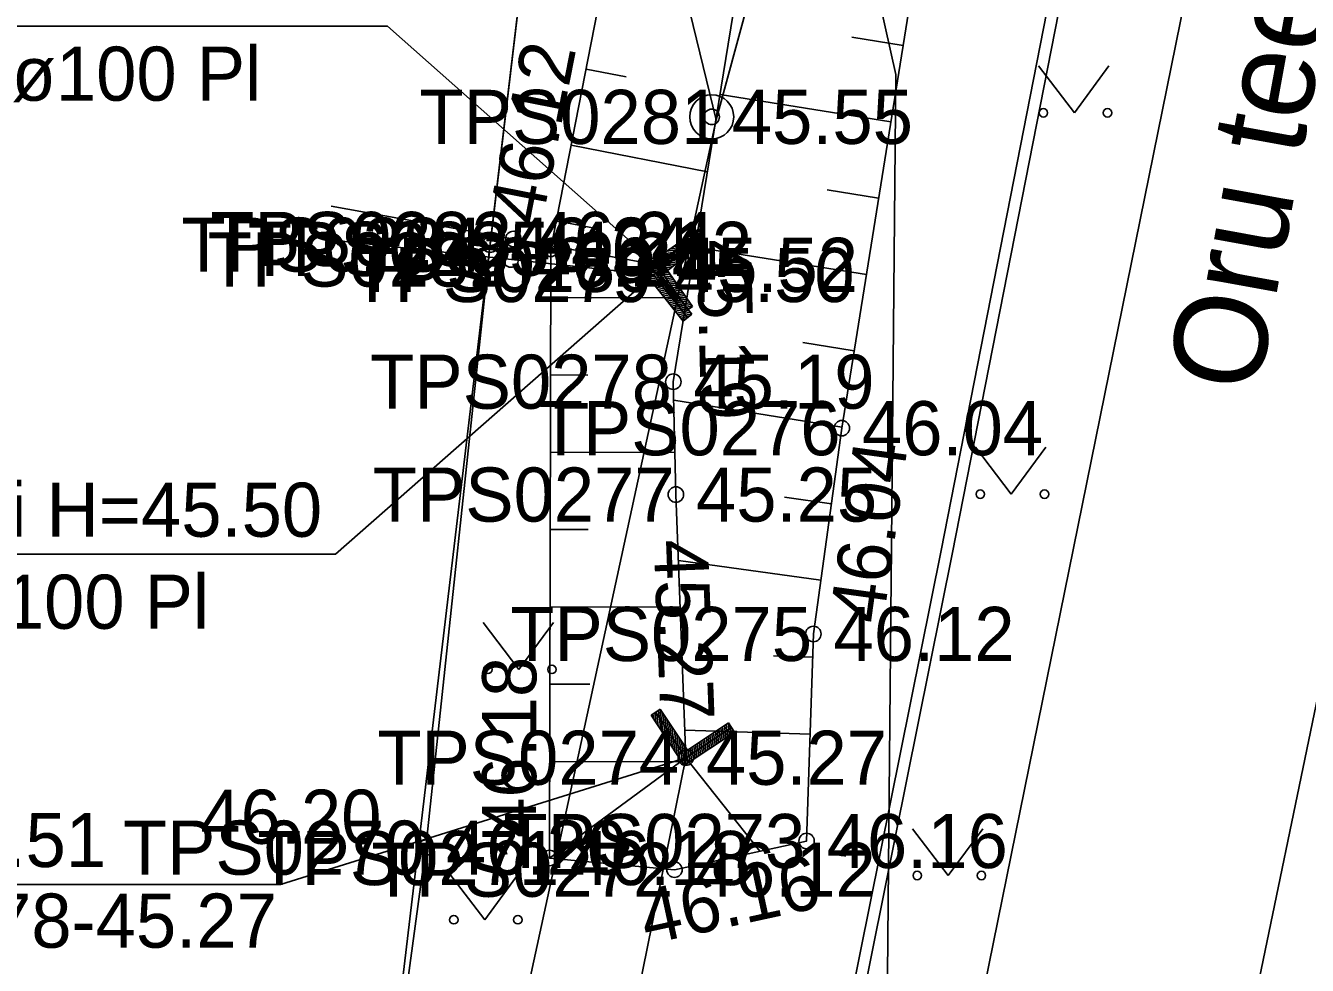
# Model space of a CAD drawing. Extents: x 551623 to 559850, y 6561220 to 6567135.
# Drawn here: x 557161.04 to 557177.62, y 6565358.76 to 6565370.92 of the extents above; entities that cross this region are included whole.
import ezdxf

# ---------------------------------------------------------------- set-up
doc = ezdxf.new("R2010")
doc.units = 0
for name, color, linetype in [('DTRASS', 7, 'Continuous'), ('HALJASTUS', 7, 'Continuous'), ('KORGUS-EH2000', 7, 'Continuous'), ('MOOTKORG-EH2000', 7, 'Continuous'), ('MOOTMPUNKT', 7, 'Continuous'), ('MOOTNR', 7, 'Continuous'), ('MOOTPIIR', 7, 'Continuous'), ('MPKAABEL', 7, 'Continuous'), ('PIIR', 7, 'Continuous'), ('PIIRIMLEITUD', 7, 'Continuous'), ('RELJEEF', 7, 'Continuous'), ('TEE', 7, 'Continuous'), ('TRUUP', 7, 'Continuous'), ('VTRASS', 7, 'Continuous')]:
    doc.layers.add(name, color=color, linetype=linetype)

msp = doc.modelspace()

# ---------------------------------------------------------------- linework, layer by layer
at = {"layer": 'DTRASS'}
for p, q in [((557164.99, 6565368.584), (557169.202, 6565367.824)), ((557169.742, 6565368.285), (557169.103, 6565367.842)), ((557169.824, 6565368.169), (557169.742, 6565368.285)), ((557164.967, 6565368.148), (557169.158, 6565367.693)), ((557169.664, 6565368.191), (557169.058, 6565367.704)), ((557169.709, 6565368.136), (557169.158, 6565367.693)), ((557169.783, 6565368.227), (557169.202, 6565367.824)), ((557169.824, 6565368.169), (557169.301, 6565367.806)), ((557169.78, 6565368.138), (557169.466, 6565368.094)), ((557169.823, 6565368.169), (557169.512, 6565368.126)), ((557169.718, 6565368.125), (557169.532, 6565368.085)), ((557169.807, 6565368.192), (557169.558, 6565368.157)), ((557169.7, 6565368.147), (557169.576, 6565368.12)), ((557169.791, 6565368.215), (557169.603, 6565368.189)), ((557169.683, 6565368.169), (557169.619, 6565368.155)), ((557169.775, 6565368.238), (557169.649, 6565368.221)), ((557169.753, 6565368.081), (557169.664, 6565368.191)), ((557169.759, 6565368.261), (557169.694, 6565368.252)), ((557169.506, 6565367.948), (557169.192, 6565367.904)), ((557169.551, 6565367.98), (557169.238, 6565367.935)), ((557169.753, 6565368.081), (557169.258, 6565367.682)), ((557169.582, 6565367.943), (557169.272, 6565367.876)), ((557169.597, 6565368.011), (557169.284, 6565367.967)), ((557169.625, 6565367.977), (557169.316, 6565367.911)), ((557169.643, 6565368.043), (557169.329, 6565367.999)), ((557169.668, 6565368.012), (557169.359, 6565367.946)), ((557169.688, 6565368.075), (557169.375, 6565368.03)), ((557169.712, 6565368.047), (557169.402, 6565367.981)), ((557169.734, 6565368.106), (557169.421, 6565368.062)), ((557169.753, 6565368.081), (557169.446, 6565368.016)), ((557169.735, 6565368.103), (557169.489, 6565368.051)), ((557169.409, 6565367.803), (557169.099, 6565367.737)), ((557169.103, 6565367.842), (557169.547, 6565367.202)), ((557169.414, 6565367.885), (557169.104, 6565367.841)), ((557169.369, 6565367.853), (557169.12, 6565367.818)), ((557169.323, 6565367.821), (557169.136, 6565367.795)), ((557169.452, 6565367.838), (557169.143, 6565367.772)), ((557169.46, 6565367.916), (557169.147, 6565367.872)), ((557169.309, 6565367.794), (557169.152, 6565367.772)), ((557169.495, 6565367.873), (557169.186, 6565367.807)), ((557169.202, 6565367.824), (557169.605, 6565367.243)), ((557169.539, 6565367.908), (557169.229, 6565367.842)), ((557169.301, 6565367.806), (557169.664, 6565367.284)), ((557169.365, 6565367.768), (557169.058, 6565367.703)), ((557169.058, 6565367.704), (557169.545, 6565367.097)), ((557169.322, 6565367.734), (557169.076, 6565367.681)), ((557169.279, 6565367.699), (557169.094, 6565367.659)), ((557169.267, 6565367.671), (557169.111, 6565367.637)), ((557169.284, 6565367.649), (557169.129, 6565367.616)), ((557169.302, 6565367.627), (557169.146, 6565367.594)), ((557169.158, 6565367.693), (557169.601, 6565367.142)), ((557169.325, 6565367.771), (557169.168, 6565367.749)), ((557169.341, 6565367.748), (557169.183, 6565367.726)), ((557169.357, 6565367.725), (557169.199, 6565367.703)), ((557169.373, 6565367.702), (557169.215, 6565367.68)), ((557169.389, 6565367.679), (557169.231, 6565367.657)), ((557169.405, 6565367.656), (557169.247, 6565367.634)), ((557169.258, 6565367.682), (557169.656, 6565367.186)), ((557169.421, 6565367.633), (557169.263, 6565367.611)), ((557169.437, 6565367.61), (557169.279, 6565367.588)), ((557169.32, 6565367.605), (557169.164, 6565367.572)), ((557169.337, 6565367.583), (557169.181, 6565367.55)), ((557169.355, 6565367.562), (557169.199, 6565367.528)), ((557169.372, 6565367.54), (557169.216, 6565367.507)), ((557169.39, 6565367.518), (557169.234, 6565367.485)), ((557169.407, 6565367.496), (557169.251, 6565367.463)), ((557169.425, 6565367.474), (557169.269, 6565367.441)), ((557169.442, 6565367.453), (557169.286, 6565367.419)), ((557169.453, 6565367.587), (557169.295, 6565367.565)), ((557169.469, 6565367.564), (557169.311, 6565367.542)), ((557169.485, 6565367.541), (557169.327, 6565367.519)), ((557169.501, 6565367.518), (557169.343, 6565367.496)), ((557169.517, 6565367.495), (557169.359, 6565367.473)), ((557169.533, 6565367.472), (557169.375, 6565367.45)), ((557169.549, 6565367.449), (557169.391, 6565367.427)), ((557169.46, 6565367.431), (557169.304, 6565367.397)), ((557169.477, 6565367.409), (557169.322, 6565367.376)), ((557169.495, 6565367.387), (557169.339, 6565367.354)), ((557169.513, 6565367.365), (557169.357, 6565367.332)), ((557169.53, 6565367.344), (557169.374, 6565367.31)), ((557169.548, 6565367.322), (557169.392, 6565367.288)), ((557169.565, 6565367.426), (557169.407, 6565367.404)), ((557169.565, 6565367.3), (557169.409, 6565367.267)), ((557169.581, 6565367.403), (557169.423, 6565367.381)), ((557169.583, 6565367.278), (557169.427, 6565367.245)), ((557169.597, 6565367.38), (557169.439, 6565367.358)), ((557169.613, 6565367.357), (557169.455, 6565367.335)), ((557169.629, 6565367.334), (557169.471, 6565367.312)), ((557169.645, 6565367.311), (557169.487, 6565367.289)), ((557169.661, 6565367.288), (557169.503, 6565367.266)), ((557169.664, 6565367.284), (557169.547, 6565367.202)), ((557169.6, 6565367.256), (557169.444, 6565367.223)), ((557169.618, 6565367.234), (557169.462, 6565367.201)), ((557169.635, 6565367.213), (557169.479, 6565367.179)), ((557169.653, 6565367.191), (557169.497, 6565367.157)), ((557169.622, 6565367.159), (557169.515, 6565367.136)), ((557169.627, 6565367.258), (557169.519, 6565367.243)), ((557169.578, 6565367.124), (557169.532, 6565367.114)), ((557169.582, 6565367.226), (557169.535, 6565367.22)), ((557169.656, 6565367.186), (557169.545, 6565367.097))]:
    msp.add_line(p, q, dxfattribs=at)
for points in [[(557169.202, 6565367.824), (557165.719, 6565370.91), (557158.109, 6565370.91)], [(557169.158, 6565367.693), (557165.045, 6565364.081), (557157.435, 6565364.081)]]:
    msp.add_lwpolyline(points, dxfattribs=at)
at = {"layer": 'HALJASTUS'}
for p, q in [((557174.139, 6565370.398), (557174.602, 6565369.791)), ((557174.602, 6565369.791), (557175.048, 6565370.398)), ((557173.324, 6565365.464), (557173.787, 6565364.858)), ((557173.787, 6565364.858), (557174.233, 6565365.464)), ((557166.955, 6565363.199), (557167.418, 6565362.592)), ((557167.418, 6565362.592), (557167.864, 6565363.199)), ((557172.509, 6565360.531), (557172.972, 6565359.925)), ((557172.972, 6565359.925), (557173.418, 6565360.531)), ((557166.514, 6565359.961), (557166.977, 6565359.354)), ((557166.977, 6565359.354), (557167.423, 6565359.961))]:
    msp.add_line(p, q, dxfattribs=at)
msp.add_lwpolyline([(557167.544, 6565372.263), (557167.045, 6565368.085), (557166.216, 6565360.286), (557165.401, 6565354.28)], dxfattribs=at)
for centre in [(557174.201, 6565369.791), (557175.03, 6565369.791), (557173.386, 6565364.858), (557174.215, 6565364.858), (557167.017, 6565362.592), (557167.846, 6565362.592), (557172.571, 6565359.925), (557173.4, 6565359.925), (557166.576, 6565359.354), (557167.405, 6565359.354)]:
    msp.add_circle(centre, 0.055, dxfattribs=at)
at = {"layer": 'KORGUS-EH2000'}
for centre in [(557167.831, 6565368.031), (557169.415, 6565366.313), (557171.595, 6565365.712), (557169.577, 6565361.449), (557166.216, 6565360.286), (557171.139, 6565360.372), (557167.814, 6565360.152)]:
    msp.add_circle(centre, 0.1, dxfattribs=at)
at = {"layer": 'MOOTMPUNKT'}
for centre in [(557169.912, 6565369.738), (557167.045, 6565368.085), (557167.347, 6565368.159), (557167.831, 6565368.031), (557167.313, 6565367.893), (557169.158, 6565367.693), (557169.202, 6565367.824), (557169.415, 6565366.313), (557171.595, 6565365.712), (557169.449, 6565364.853), (557171.227, 6565363.05), (557169.577, 6565361.449), (557166.216, 6565360.286), (557171.139, 6565360.372), (557167.814, 6565360.152), (557169.431, 6565360.001)]:
    msp.add_circle(centre, 0.1, dxfattribs=at)
at = {"layer": 'MOOTPIIR'}
msp.add_lwpolyline([(557164.249, 6565385.957), (557167.544, 6565372.263), (557165.401, 6565354.28), (557162.696, 6565342.728), (557162.268, 6565336.27), (557157.439, 6565317.153), (557155.935, 6565307.926), (557151.735, 6565289.044), (557149.372, 6565278.149), (557146.29, 6565272.268), (557145.471, 6565269.467), (557144.671, 6565269.034), (557142.29, 6565253.435), (557147.21, 6565247.782), (557143.206, 6565224.821), (557134.274, 6565179.647), (557106.885, 6565053.872), (557097.084, 6565015.291), (557081.994, 6564949.758), (557076.549, 6564924.696), (557075.627, 6564919.179)], dxfattribs=at)
at = {"layer": 'MPKAABEL'}
for points in [[(557170.286, 6565353.987), (557170.895, 6565354.278), (557171.7, 6565358.262), (557172.88, 6565364.131), (557174.587, 6565372.842), (557175.416, 6565373.96), (557181.804, 6565378.489), (557182.661, 6565380.047), (557182.992, 6565382.134), (557185.238, 6565391.885), (557192.385, 6565424.324), (557195.214, 6565436.126), (557196.988, 6565443.405), (557197.882, 6565445.259), (557200.334, 6565457.197), (557200.884, 6565457.447)], [(557149.438, 6565271.437), (557149.623, 6565271.124), (557152.126, 6565270.16), (557152.958, 6565270.279), (557153.322, 6565270.931), (557154.173, 6565276.296), (557155.659, 6565282.151), (557161.107, 6565307.801), (557162.985, 6565315.724), (557164.278, 6565321.558), (557167.916, 6565336.385), (557170.245, 6565351.252), (557171.041, 6565354.244), (557171.847, 6565358.232), (557173.027, 6565364.102), (557174.728, 6565372.78), (557175.522, 6565373.851), (557181.919, 6565378.387), (557182.806, 6565379.998), (557183.139, 6565382.106)]]:
    msp.add_lwpolyline(points, dxfattribs=at)
at = {"layer": 'PIIR'}
msp.add_lwpolyline([(557158.24, 6565407.74), (557161.2, 6565402.1), (557164.21, 6565393.33), (557169.97, 6565369.7), (557166.6, 6565354.15), (557109.59, 6565348.17), (557100.49, 6565372.98), (557099.01, 6565376.8)], close=True, dxfattribs=at)
for points in [[(557185.44, 6565385.02), (557181.84, 6565376.33), (557156.06, 6565257.24), (557142.45, 6565253.92), (557145.95, 6565270.23), (557148.7, 6565271.45), (557155.36, 6565302.23), (557166.6, 6565354.15), (557169.97, 6565369.7), (557178.6, 6565401.44)], [(557178.6, 6565401.44), (557169.97, 6565369.7), (557164.21, 6565393.33)]]:
    msp.add_lwpolyline(points, dxfattribs=at)
at = {"layer": 'PIIRIMLEITUD'}
msp.add_circle((557169.912, 6565369.738), 0.285, dxfattribs=at)
at = {"layer": 'RELJEEF'}
for p, q in [((557172.387, 6565370.663), (557171.725, 6565370.769)), ((557168.287, 6565370.356), (557168.806, 6565370.254)), ((557172.229, 6565369.675), (557170.02, 6565370.029)), ((557168.095, 6565369.374), (557169.857, 6565369.029)), ((557172.071, 6565368.688), (557171.407, 6565368.794)), ((557167.902, 6565368.393), (557168.441, 6565368.288)), ((557171.913, 6565367.7), (557169.699, 6565368.055)), ((557167.83, 6565367.4), (557169.591, 6565367.396)), ((557171.755, 6565366.713), (557171.09, 6565366.819)), ((557167.828, 6565366.4), (557168.308, 6565366.399)), ((557171.597, 6565365.726), (557169.421, 6565366.074)), ((557167.826, 6565365.4), (557169.436, 6565365.397)), ((557171.46, 6565364.735), (557170.855, 6565364.818)), ((557167.824, 6565364.4), (557168.316, 6565364.399)), ((557171.323, 6565363.744), (557169.481, 6565363.999)), ((557167.821, 6565363.4), (557169.504, 6565363.396)), ((557171.217, 6565362.751), (557170.71, 6565362.768)), ((557167.819, 6565362.4), (557168.336, 6565362.399)), ((557171.184, 6565361.752), (557169.564, 6565361.805)), ((557167.814, 6565360.152), (557169.577, 6565361.449)), ((557167.817, 6565361.4), (557169.499, 6565361.396)), ((557170.534, 6565360.24), (557169.577, 6565361.449))]:
    msp.add_line(p, q, dxfattribs=at)
for points in [[(557173.866, 6565380.206), (557173.975, 6565379.161), (557174.376, 6565376.375), (557172.96, 6565374.243), (557171.595, 6565365.712), (557171.227, 6565363.05), (557171.139, 6565360.372), (557169.431, 6565360.001), (557167.814, 6565360.152), (557167.831, 6565368.031), (557168.596, 6565371.933), (557168.215, 6565372.857), (557168.394, 6565374.253), (557170.099, 6565377.146)], [(557172.382, 6565379.544), (557172.482, 6565377.334), (557172.216, 6565376.553), (557170.871, 6565375.262), (557169.415, 6565366.313), (557169.449, 6565364.853), (557169.577, 6565361.449)]]:
    msp.add_lwpolyline(points, dxfattribs=at)
at = {"layer": 'TEE'}
for points in [[(557168.924, 6565388.067), (557173.251, 6565380.787), (557174.921, 6565380.708), (557175.961, 6565379.901), (557176.717, 6565376.575), (557176.778, 6565374.928), (557173.096, 6565356.791), (557170.517, 6565343.997), (557168.305, 6565332.531), (557166.544, 6565323.76), (557162.831, 6565306.498)], [(557183.232, 6565387.747), (557180.476, 6565375.389), (557176.433, 6565355.878), (557173.633, 6565342.83), (557169.356, 6565323.163), (557165.886, 6565305.625), (557164.412, 6565298.226), (557161.398, 6565286.244), (557159.166, 6565275.735), (557155.612, 6565261.442), (557154.287, 6565255.68), (557153.253, 6565254.112)]]:
    msp.add_lwpolyline(points, dxfattribs=at)
at = {"layer": 'TRUUP'}
for p, q in [((557169.246, 6565362.078), (557169.128, 6565361.999)), ((557169.128, 6565361.999), (557169.557, 6565361.35)), ((557169.152, 6565362.016), (557169.16, 6565361.951)), ((557169.175, 6565362.031), (557169.19, 6565361.904)), ((557169.187, 6565362.039), (557169.577, 6565361.449)), ((557169.199, 6565362.047), (557169.221, 6565361.858)), ((557169.222, 6565362.062), (557169.252, 6565361.812)), ((557169.245, 6565362.077), (557169.282, 6565361.766)), ((557169.246, 6565362.078), (557169.597, 6565361.548)), ((557169.276, 6565362.033), (557169.313, 6565361.719)), ((557169.306, 6565361.987), (557169.344, 6565361.673)), ((557169.337, 6565361.941), (557169.374, 6565361.627)), ((557169.368, 6565361.894), (557169.405, 6565361.58)), ((557169.398, 6565361.848), (557169.436, 6565361.534)), ((557169.577, 6565361.449), (557170.167, 6565361.839)), ((557169.597, 6565361.548), (557170.128, 6565361.899)), ((557170.006, 6565361.818), (557170.025, 6565361.66)), ((557170.03, 6565361.834), (557170.048, 6565361.676)), ((557170.053, 6565361.849), (557170.072, 6565361.691)), ((557170.076, 6565361.865), (557170.095, 6565361.706)), ((557170.1, 6565361.88), (557170.118, 6565361.722)), ((557170.123, 6565361.896), (557170.142, 6565361.737)), ((557170.128, 6565361.899), (557170.206, 6565361.78)), ((557170.152, 6565361.862), (557170.165, 6565361.753)), ((557170.183, 6565361.815), (557170.188, 6565361.768)), ((557169.429, 6565361.802), (557169.466, 6565361.488)), ((557169.46, 6565361.755), (557169.497, 6565361.441)), ((557169.49, 6565361.709), (557169.528, 6565361.395)), ((557169.521, 6565361.663), (557169.558, 6565361.351)), ((557169.557, 6565361.35), (557170.206, 6565361.78)), ((557169.749, 6565361.648), (557169.768, 6565361.49)), ((557169.773, 6565361.664), (557169.792, 6565361.506)), ((557169.796, 6565361.679), (557169.815, 6565361.521)), ((557169.819, 6565361.695), (557169.838, 6565361.537)), ((557169.843, 6565361.71), (557169.862, 6565361.552)), ((557169.866, 6565361.726), (557169.885, 6565361.567)), ((557169.889, 6565361.741), (557169.908, 6565361.583)), ((557169.913, 6565361.757), (557169.932, 6565361.598)), ((557169.936, 6565361.772), (557169.955, 6565361.614)), ((557169.959, 6565361.788), (557169.978, 6565361.629)), ((557169.983, 6565361.803), (557170.002, 6565361.645)), ((557169.552, 6565361.616), (557169.581, 6565361.367)), ((557169.582, 6565361.57), (557169.605, 6565361.382)), ((557169.609, 6565361.556), (557169.628, 6565361.397)), ((557169.633, 6565361.571), (557169.651, 6565361.413)), ((557169.656, 6565361.587), (557169.675, 6565361.428)), ((557169.679, 6565361.602), (557169.698, 6565361.444)), ((557169.703, 6565361.618), (557169.721, 6565361.459)), ((557169.726, 6565361.633), (557169.745, 6565361.475)), ((557169.577, 6565361.449), (557157.159, 6565300.392))]:
    msp.add_line(p, q, dxfattribs=at)
msp.add_lwpolyline([(557169.577, 6565361.449), (557164.335, 6565359.808), (557158.277, 6565359.808)], dxfattribs=at)
at = {"layer": 'VTRASS'}
msp.add_lwpolyline([(557074.832, 6565487.185), (557086.837, 6565478.124), (557098.322, 6565467.615), (557113.182, 6565455.735), (557132.832, 6565440.255), (557143.572, 6565430.685), (557150.882, 6565422.295), (557154.292, 6565417.165), (557161.032, 6565403.465), (557169.662, 6565382.045), (557172.292, 6565370.285), (557172.182, 6565358.175), (557171.032, 6565351.615), (557169.532, 6565344.075), (557162.002, 6565307.055), (557155.322, 6565276.245), (557152.172, 6565261.595), (557151.382, 6565257.755)], dxfattribs=at)

# ---------------------------------------------------------------- texts
at = {"layer": 'DTRASS'}
for s, p in [('ø100 Pl', (557160.859, 6565369.947)), ('toru põhi H=45.50', (557157.406, 6565364.307)), ('ø100 Pl', (557160.185, 6565363.117))]:
    msp.add_text(s, height=0.7, dxfattribs=at).set_placement(p)
at = {"layer": 'KORGUS-EH2000'}
for s, rotation, p in [(' 46.12', 78.9046, (557167.66, 6565368.065)), (' 45.19', 271.3067, (557169.715, 6565368.411)), (' 46.04', 82.141, (557172.092, 6565362.909)), (' 45.27', 272.1654, (557169.152, 6565364.522)), (' 46.18', 89.8764, (557167.639, 6565360.152)), (' 46.16', 12.2397, (557168.817, 6565358.973))]:
    msp.add_text(s, height=0.7, rotation=rotation, dxfattribs=at).set_placement(p)
msp.add_text(' 46.20', height=0.7, dxfattribs=at).set_placement((557163.038, 6565360.336))
at = {"layer": 'MOOTKORG-EH2000'}
for s, p in [(' 45.55', (557169.912, 6565369.388)), (' 46.24', (557167.045, 6565367.735)), (' 46.24', (557167.347, 6565367.809)), (' 46.12', (557167.831, 6565367.681)), (' 46.24', (557167.313, 6565367.543)), (' 45.52', (557169.202, 6565367.474)), (' 45.50', (557169.158, 6565367.343)), (' 45.19', (557169.415, 6565365.963)), (' 46.04', (557171.595, 6565365.361)), (' 45.25', (557169.449, 6565364.503)), (' 46.12', (557171.227, 6565362.7)), (' 45.27', (557169.577, 6565361.099)), (' 46.16', (557171.139, 6565360.022)), (' 46.20', (557166.216, 6565359.936)), (' 46.18', (557167.814, 6565359.802)), (' 46.12', (557169.431, 6565359.651))]:
    msp.add_text(s, height=0.7, dxfattribs=at).set_placement(p)
at = {"layer": 'MOOTNR'}
for s, p in [('TPS0281 ', (557166.133, 6565369.388)), ('TPS0284 ', (557163.055, 6565367.735)), ('TPS0283 ', (557163.427, 6565367.809)), ('TPS0285 ', (557163.912, 6565367.681)), ('TPS0282 ', (557163.393, 6565367.543)), ('TPS0280 ', (557165.282, 6565367.474)), ('TPS0279 ', (557165.238, 6565367.343)), ('TPS0278 ', (557165.495, 6565365.963)), ('TPS0276 ', (557167.675, 6565365.361)), ('TPS0277 ', (557165.529, 6565364.503)), ('TPS0275 ', (557167.307, 6565362.7)), ('TPS0274 ', (557165.587, 6565361.099)), ('TPS0273 ', (557167.219, 6565360.022)), ('TPS0270 ', (557162.297, 6565359.936)), ('TPS0271 ', (557164.035, 6565359.802)), ('TPS0272 ', (557165.511, 6565359.651))]:
    msp.add_text(s, height=0.7, dxfattribs=at).set_placement(p)
at = {"layer": 'TEE'}
msp.add_text('Oru tee', height=1.2, rotation=79.6835, dxfattribs=at).set_placement((557176.978, 6565366.135))
at = {"layer": 'TRUUP'}
for s, p in [('46.51', (557159.737, 6565360.035)), ('45.78-45.27', (557159.291, 6565358.992))]:
    msp.add_text(s, height=0.7, dxfattribs=at).set_placement(p)

doc.saveas('drawing.dxf')
